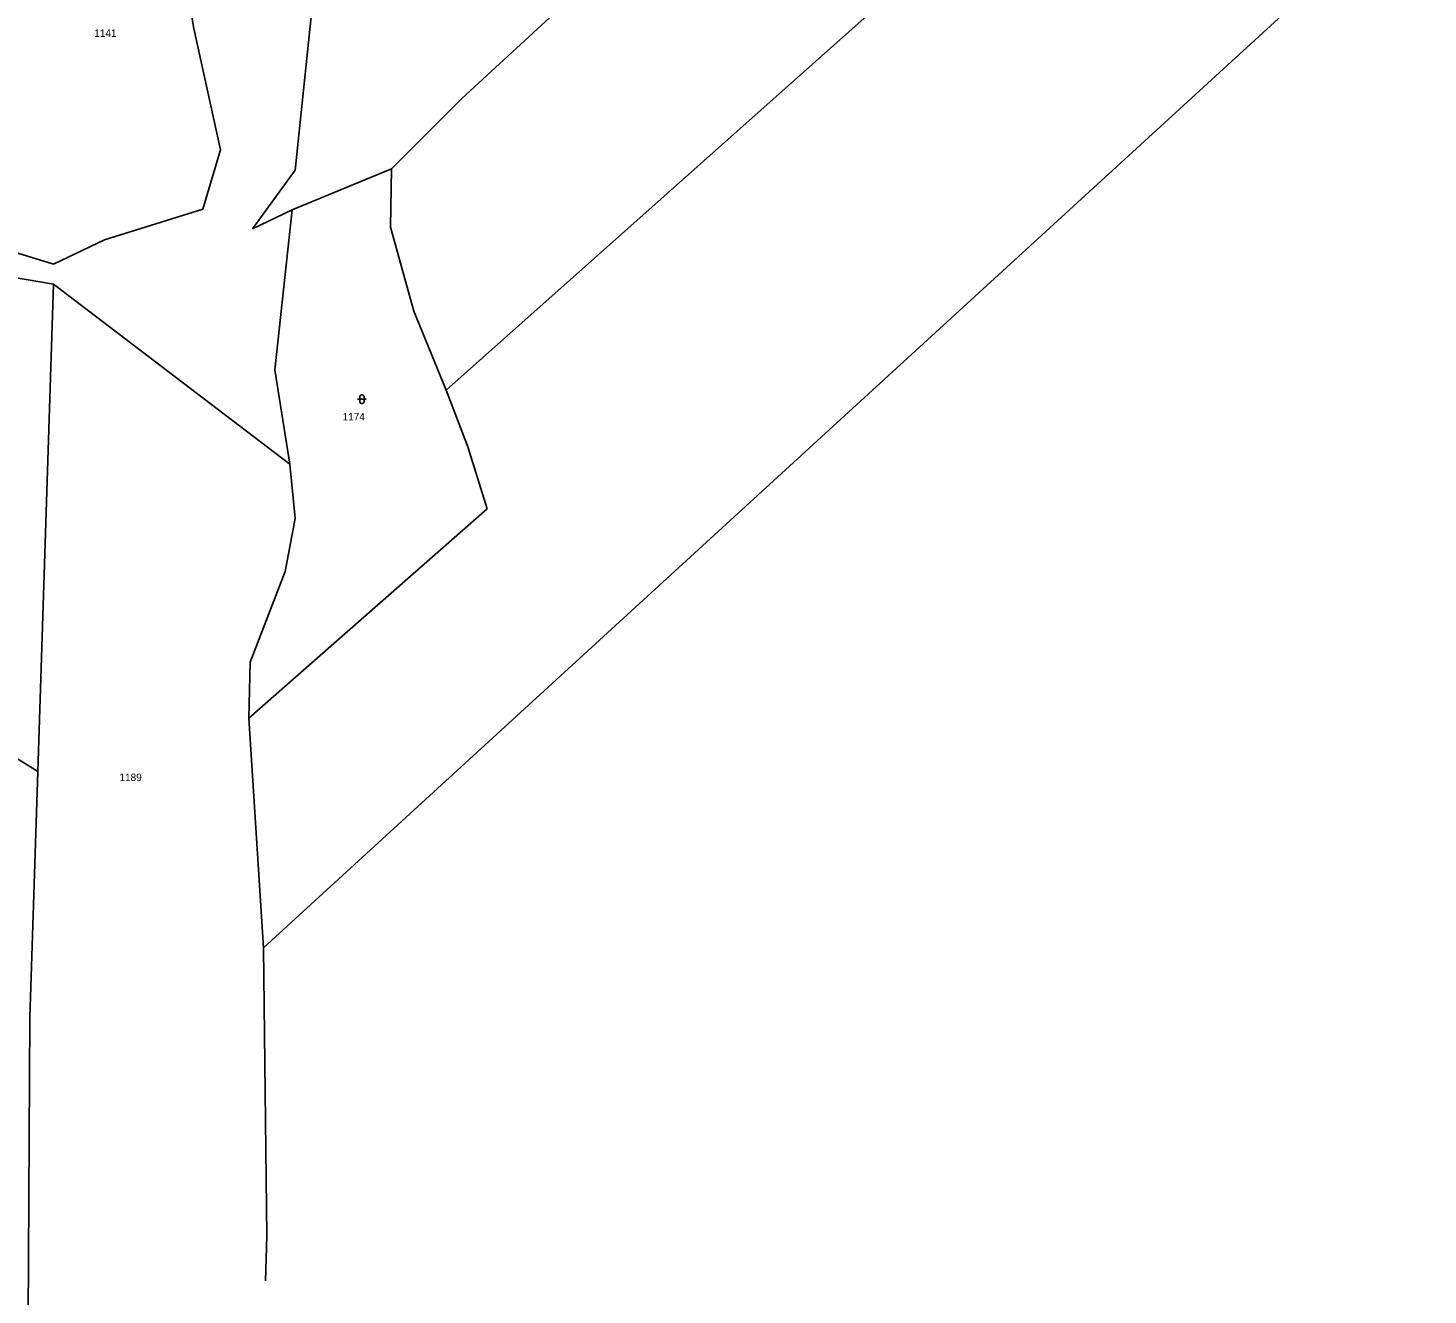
# Model space of a CAD drawing. Extents: x -604848 to -603227, y -1111879 to -1109838.
# Drawn here: x -603773.6 to -603454.6, y -1110966.8 to -1110678.1 of the extents above; entities that cross this region are included whole.
import ezdxf

# ---------------------------------------------------------------- set-up
doc = ezdxf.new("R2010")
doc.units = 0
for name, color, linetype in [('1', 7, 'Continuous'), ('14', 7, 'Continuous'), ('23', 7, 'Continuous')]:
    doc.layers.add(name, color=color, linetype=linetype)

# ---------------------------------------------------------------- blocks, each defined once
blk = doc.blocks.new('Z3160')
at = {"layer": '23'}
for p, q in [((-1, 1), (1, 1)), ((-0.5, 1.6), (-0.4, 1.8)), ((-0.5, 0.4), (-0.5, 1.6)), ((-0.4, 0.2), (-0.5, 0.4)), ((-0.4, 1.8), (-0.3, 1.9)), ((-0.3, 0.1), (-0.4, 0.2)), ((-0.3, 1.9), (-0.1, 2)), ((-0.1, 0), (-0.3, 0.1)), ((-0.1, 2), (0.1, 2)), ((0.1, 0), (-0.1, 0)), ((0.1, 2), (0.3, 1.9)), ((0.3, 0.1), (0.1, 0)), ((0.3, 1.9), (0.4, 1.8)), ((0.4, 0.2), (0.3, 0.1)), ((0.4, 1.8), (0.5, 1.6)), ((0.5, 0.4), (0.4, 0.2)), ((0.5, 1.6), (0.5, 0.4))]:
    blk.add_line(p, q, dxfattribs=at)

msp = doc.modelspace()

# ---------------------------------------------------------------- linework, layer by layer
at = {"layer": '1'}
for p, q in [((-603454.59, -1110644.69), (-603588.39, -1110767.24)), ((-603678.36, -1110760.61), (-603563.78, -1110658.63)), ((-603737.07, -1110670.78), (-603735.87, -1110678.2)), ((-603712.75, -1110710.43), (-603708.98, -1110674.01)), ((-603652.81, -1110673.9), (-603674.76, -1110694.1)), ((-603735.87, -1110678.2), (-603729.72, -1110705.85)), ((-603674.76, -1110694.1), (-603690.82, -1110710.15)), ((-603729.72, -1110705.85), (-603733.79, -1110719.38)), ((-603722.44, -1110723.82), (-603712.75, -1110710.43)), ((-603690.82, -1110710.15), (-603713.4, -1110719.53)), ((-603690.82, -1110710.15), (-603691.05, -1110723.49)), ((-603733.79, -1110719.38), (-603756.22, -1110726.33)), ((-603713.4, -1110719.53), (-603722.44, -1110723.82)), ((-603713.4, -1110719.53), (-603717.39, -1110755.94)), ((-603691.05, -1110723.49), (-603685.71, -1110742.62)), ((-603756.22, -1110726.33), (-603767.78, -1110731.89)), ((-603767.78, -1110736.44), (-603815.14, -1110728.36)), ((-603767.78, -1110731.89), (-603775.93, -1110729.36)), ((-603767.78, -1110736.44), (-603771.39, -1110847.52)), ((-603713.97, -1110777.48), (-603767.78, -1110736.44)), ((-603685.71, -1110742.62), (-603678.36, -1110760.61)), ((-603717.39, -1110755.94), (-603713.97, -1110777.48)), ((-603771.39, -1110847.52), (-603915.91, -1110757.23)), ((-603678.36, -1110760.61), (-603673.42, -1110773.51)), ((-603588.39, -1110767.24), (-603719.93, -1110887.72)), ((-603673.42, -1110773.51), (-603668.97, -1110787.68)), ((-603712.71, -1110789.86), (-603713.97, -1110777.48)), ((-603668.97, -1110787.68), (-603723.27, -1110835.39)), ((-603714.99, -1110801.96), (-603712.71, -1110789.86)), ((-603723.01, -1110822.62), (-603714.99, -1110801.96)), ((-603723.27, -1110835.39), (-603723.01, -1110822.62)), ((-603719.93, -1110887.72), (-603723.27, -1110835.39)), ((-603773.21, -1110903.55), (-603771.39, -1110847.52)), ((-603719.93, -1110887.72), (-603719.2, -1110953.39)), ((-603773.57, -1110971.99), (-603773.21, -1110903.55)), ((-603719.2, -1110953.39), (-603719.49, -1110963.57))]:
    msp.add_line(p, q, dxfattribs=at)

# ---------------------------------------------------------------- block references
at = {"layer": '23'}
msp.add_blockref('Z3160', (-603697.54, -1110763.68), dxfattribs=at)

# ---------------------------------------------------------------- texts
at = {"layer": '14'}
for s, p in [('1141', (-603758.52, -1110680.1)), ('1174', (-603701.92, -1110767.5)), ('1189', (-603752.77, -1110849.7))]:
    msp.add_text(s, height=1.7, dxfattribs=at).set_placement(p)

doc.saveas('drawing.dxf')
